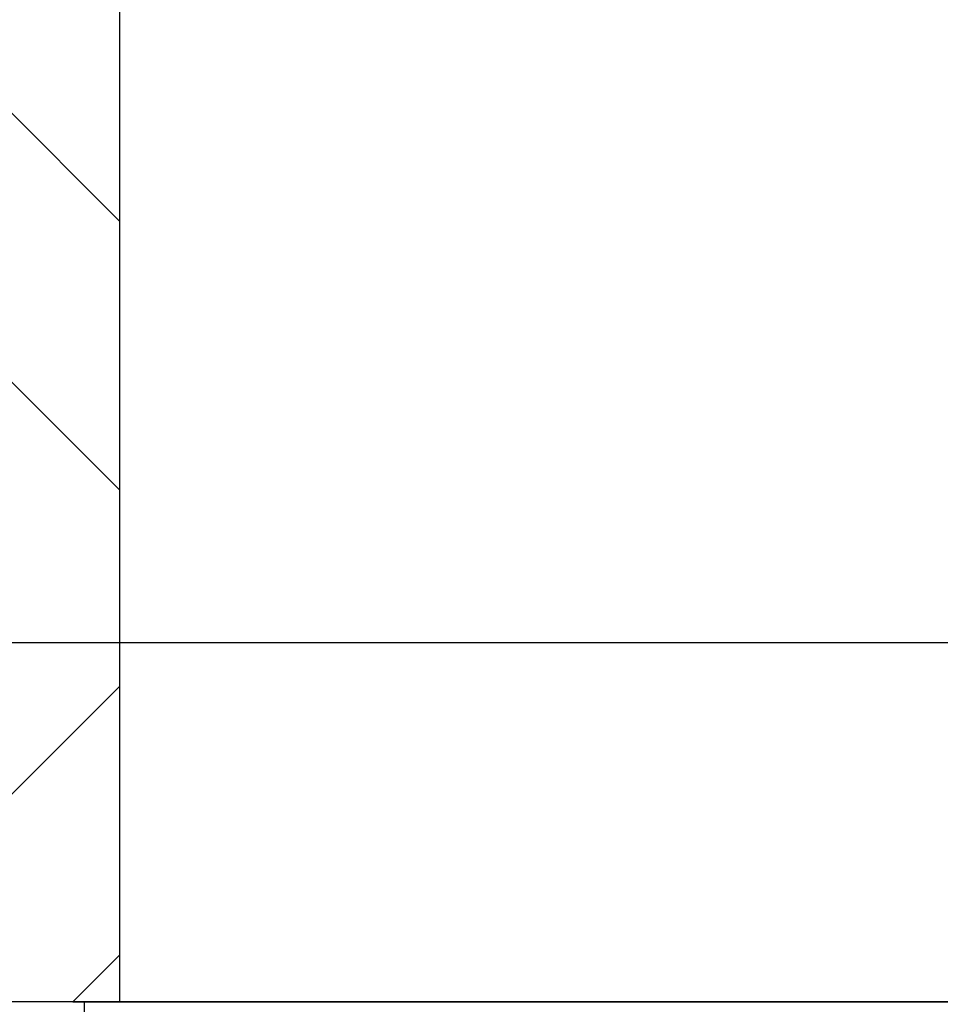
# Model space of a CAD drawing. Header units: millimetres. Extents: x 58700 to 76644, y 972 to 11123.
# Tile 266 of 285: x 62410 to 62425, y 7275 to 7291. Entities that reach past the tile are written whole.
import ezdxf

# ---------------------------------------------------------------- set-up
doc = ezdxf.new("R2010")
doc.units = ezdxf.units.MM

msp = doc.modelspace()

# ---------------------------------------------------------------- hatches: boundary and pattern name
at = {"lineweight": 9}
h = msp.add_hatch(dxfattribs=at)
h.set_pattern_fill('ANSI31', color=256, angle=90)
h.set_pattern_definition([(135, (-738.7113, -83.7406), (-2.24506403, -2.24506403), [])])
edge = h.paths.add_edge_path()
edge.add_arc((62451.85485, 7277.80127), 3, 270, 274.096922)
edge.add_line((62452.06918, 7274.80894), (62452.06918, 7274.80127))
edge.add_line((62452.06918, 7274.80127), (62451.85485, 7274.80127))
edge = h.paths.add_edge_path()
edge.add_line((62450.06918, 7673.13459), (62452.06918, 7673.16132))
edge.add_line((62452.06918, 7673.16132), (62452.06918, 8460.89023))
edge.add_arc((62441.4692, 8473.59079), 16.54279, 301.323056, 309.848628, ccw=False)
edge.add_line((62450.06918, 8459.45912), (62450.06918, 7673.13459))
h.paths.add_polyline_path([(62409.66918, 7672.59473), (62411.66918, 7672.62145), (62411.66918, 8460.89023), (62409.66918, 8460.89023)])
h.paths.add_polyline_path([(62452.06918, 7610.74584), (62450.06918, 7610.71912), (62450.06918, 7280.80127), (62452.06918, 7280.80127)])
h.paths.add_polyline_path([(62411.66918, 7610.20598), (62409.66918, 7610.17925), (62409.66918, 7280.80127), (62411.66918, 7280.80127)])
at = {"lineweight": 13}
h = msp.add_hatch(dxfattribs=at)
h.set_pattern_fill('ANSI33', color=256, scale=50, style=0)
h.set_pattern_definition([(45, (-737.5, -83.74), (-224.5064, 224.5064), []), (45, (-513, -83.74), (-224.5064, 224.5064), [158.75, -79.375])])
h.paths.add_polyline_path([(62007.08351, 7097.51177), (62407.08355, 7097.51177), (62407.08352, 7255.04828), (62402.08077, 7255.04828), (62402.08077, 7274.80127), (62007.08351, 7274.80127)])
h.paths.add_polyline_path([(62385.84452, 7570.31053), (62385.84452, 7492.87828), (62037.07204, 7492.87828), (62037.07204, 7570.31053)], flags=16)
h.paths.add_polyline_path([(62665.49564, 7274.80127), (62665.49564, 7633.59965), (62453.28351, 7630.76385), (62453.28351, 7460.91533), (62503.28351, 7460.91533), (62503.28351, 7450.91533), (62453.28351, 7450.91533), (62453.28351, 7274.80127)])
h.paths.add_polyline_path([(62410.88351, 7450.91533), (62360.88351, 7450.91533), (62360.88351, 7460.91533), (62410.88351, 7460.91533), (62410.88351, 7630.19726), (62031.00596, 7625.12095), (62007.08351, 7601.1985), (62007.08351, 7290.80127), (62124.58214, 7290.80127), (62124.58214, 7292.80127), (62284.58214, 7292.80127), (62284.58214, 7290.80127), (62410.88351, 7290.80127)])
h.paths.add_polyline_path([(62083.36987, 7308.26795), (62083.36987, 7416.70533), (62304.40323, 7416.70533), (62304.40323, 7308.26795)])
at = {"lineweight": 9}
h = msp.add_hatch(dxfattribs=at)
h.set_pattern_fill('ANSI31', color=256)
h.set_pattern_definition([(45, (-737.497, -83.7406), (-2.24506403, 2.24506403), [])])
edge = h.paths.add_edge_path()
edge.add_line((62456.06918, 7280.80127), (62450.06918, 7280.80127))
edge.add_line((62450.06918, 7280.80127), (62450.06918, 7274.80127))
edge.add_line((62450.06918, 7274.80127), (62453.06918, 7274.80127))
edge.add_arc((62453.06918, 7277.80127), 3, 270, 360)
edge.add_line((62456.06918, 7277.80127), (62456.06918, 7280.80127))
edge = h.paths.add_edge_path()
edge.add_line((62411.66918, 7280.80127), (62396.06918, 7280.80127))
edge.add_line((62396.06918, 7280.80127), (62396.06918, 7240.80127))
edge.add_line((62396.06918, 7240.80127), (62399.06918, 7240.80127))
edge.add_arc((62399.06918, 7243.80127), 3, 270, 360)
edge.add_line((62402.06918, 7243.80127), (62402.06918, 7268.80127))
edge.add_arc((62408.06918, 7268.80127), 6, 90, 180, ccw=False)
edge.add_line((62408.06918, 7274.80127), (62411.66918, 7274.80127))
edge.add_line((62411.66918, 7274.80127), (62411.66918, 7280.80127))

# ---------------------------------------------------------------- linework, layer by layer
for p, q in [((62411.66918, 7274.80127), (62411.66918, 7610.20598)), ((62410.88351, 7274.80127), (62453.28351, 7274.80127)), ((62411.08351, 7097.51177), (62411.08351, 7274.80127))]:
    msp.add_line(p, q)
msp.add_lwpolyline([(62396.06918, 7240.80127), (62396.06918, 7280.80127), (62456.06918, 7280.80127), (62456.06918, 7277.80127, -0.41421356), (62453.06918, 7274.80127), (62408.06918, 7274.80127, 0.41421356), (62402.06918, 7268.80127), (62402.06918, 7243.80127, -0.41421356), (62399.06918, 7240.80127), (62396.06918, 7240.80127)], format="xyb")

doc.saveas('drawing.dxf')
